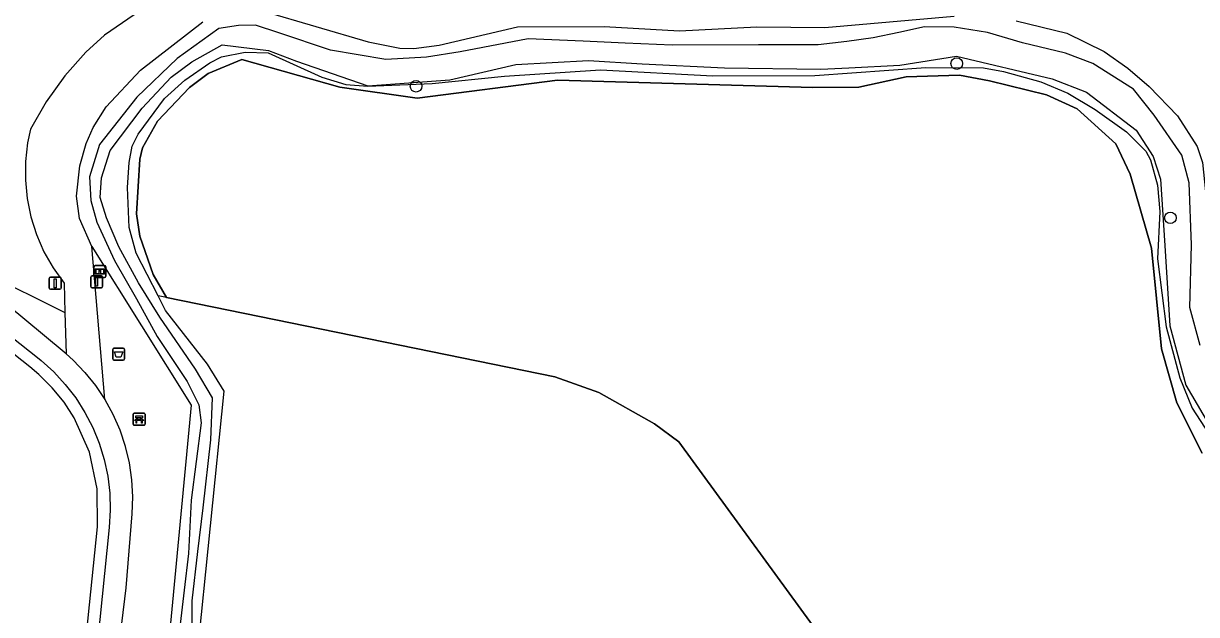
# Model space of a CAD drawing. Extents: x 162026 to 163499, y 387297 to 388169.
# Drawn here: x 163227.5 to 163326, y 387684.9 to 387734.6 of the extents above; entities that cross this region are included whole.
import ezdxf

# ---------------------------------------------------------------- set-up
doc = ezdxf.new("R2010")
doc.units = 0
for name, color, linetype in [('IMGEO_Afsluitpaal', 7, 'Continuous'), ('IMGEO_Afvalbak', 7, 'Continuous'), ('IMGEO_Bank', 7, 'Continuous'), ('IMGEO_Boom', 7, 'Continuous'), ('IMGEO_Fietspad_gesloten', 7, 'Continuous'), ('IMGEO_Grasland_overig', 7, 'Continuous'), ('IMGEO_Groenvoorziening', 7, 'Continuous'), ('IMGEO_Hek', 7, 'Continuous'), ('IMGEO_Informatiebord', 7, 'Continuous'), ('IMGEO_Loofbos', 7, 'Continuous'), ('IMGEO_Waterloop', 7, 'Continuous')]:
    doc.layers.add(name, color=color, linetype=linetype)

msp = doc.modelspace()

# ---------------------------------------------------------------- linework, layer by layer
at = {"layer": 'IMGEO_Afsluitpaal'}
for p, q in [((163229.621, 387712.32), (163229.621, 387713.12)), ((163229.621, 387713.12), (163229.621, 387712.32)), ((163229.721, 387713.22), (163230.511, 387713.22)), ((163230.511, 387713.22), (163229.721, 387713.22)), ((163230.611, 387713.12), (163230.611, 387712.32)), ((163230.611, 387712.32), (163230.611, 387713.12)), ((163233.119, 387712.439), (163233.119, 387713.239)), ((163233.119, 387713.239), (163233.119, 387712.439)), ((163233.219, 387713.339), (163234.009, 387713.339)), ((163234.009, 387713.339), (163233.219, 387713.339)), ((163234.109, 387713.239), (163234.109, 387712.439)), ((163234.109, 387712.439), (163234.109, 387713.239)), ((163230.511, 387712.22), (163229.721, 387712.22)), ((163229.721, 387712.22), (163230.511, 387712.22)), ((163234.009, 387712.339), (163233.219, 387712.339)), ((163233.219, 387712.339), (163234.009, 387712.339))]:
    msp.add_line(p, q, dxfattribs=at)
for points in [[(163230.041, 387713.095), (163230.191, 387713.095), (163230.191, 387712.345), (163230.041, 387712.345), (163230.041, 387713.095)], [(163233.539, 387713.214), (163233.689, 387713.214), (163233.689, 387712.464), (163233.539, 387712.464), (163233.539, 387713.214)]]:
    msp.add_lwpolyline(points, dxfattribs=at)
for centre, start, end in [((163229.721, 387713.12), 90, 180), ((163229.721, 387713.12), 90, 180), ((163230.511, 387713.12), 0, 90), ((163230.511, 387713.12), 360, 90), ((163233.219, 387713.239), 90, 180), ((163233.219, 387713.239), 90, 180), ((163234.009, 387713.239), 0, 90), ((163234.009, 387713.239), 360, 90), ((163229.721, 387712.32), 180, 270), ((163229.721, 387712.32), 180, 270), ((163230.511, 387712.32), 270, 0), ((163230.511, 387712.32), 270, 0), ((163233.219, 387712.439), 180, 270), ((163233.219, 387712.439), 180, 270), ((163234.009, 387712.439), 270, 0), ((163234.009, 387712.439), 270, 0)]:
    msp.add_arc(centre, 0.1, start, end, dxfattribs=at)
at = {"layer": 'IMGEO_Afvalbak'}
for p, q in [((163234.952, 387706.352), (163234.952, 387707.152)), ((163234.952, 387707.152), (163234.952, 387706.352)), ((163235.052, 387707.252), (163235.842, 387707.252)), ((163235.842, 387707.252), (163235.052, 387707.252)), ((163235.942, 387707.152), (163235.942, 387706.352)), ((163235.942, 387706.352), (163235.942, 387707.152)), ((163235.842, 387706.252), (163235.052, 387706.252)), ((163235.052, 387706.252), (163235.842, 387706.252))]:
    msp.add_line(p, q, dxfattribs=at)
msp.add_lwpolyline([(163235.095, 387706.966), (163235.799, 387706.966), (163235.65, 387706.496), (163235.244, 387706.496), (163235.095, 387706.966)], dxfattribs=at)
for centre, start, end in [((163235.052, 387707.152), 90, 180), ((163235.052, 387707.152), 90, 180), ((163235.842, 387707.152), 0, 90), ((163235.842, 387707.152), 360, 90), ((163235.052, 387706.352), 180, 270), ((163235.052, 387706.352), 180, 270), ((163235.842, 387706.352), 270, 0), ((163235.842, 387706.352), 270, 0)]:
    msp.add_arc(centre, 0.1, start, end, dxfattribs=at)
at = {"layer": 'IMGEO_Bank'}
for p, q in [((163236.672, 387700.861), (163236.672, 387701.702)), ((163236.672, 387701.702), (163236.672, 387700.861)), ((163236.747, 387701.786), (163237.588, 387701.786)), ((163237.588, 387701.786), (163236.747, 387701.786)), ((163237.369, 387701.184), (163236.976, 387701.184)), ((163236.981, 387701.292), (163236.981, 387701.398)), ((163237.025, 387701.398), (163237.025, 387701.292)), ((163237.313, 387701.404), (163237.031, 387701.404)), ((163237.031, 387701.286), (163237.313, 387701.286)), ((163237.319, 387701.292), (163237.319, 387701.398)), ((163237.363, 387701.398), (163237.363, 387701.292)), ((163237.672, 387701.711), (163237.672, 387700.87)), ((163237.672, 387700.87), (163237.672, 387701.711)), ((163237.597, 387700.786), (163236.756, 387700.786)), ((163236.756, 387700.786), (163237.597, 387700.786))]:
    msp.add_line(p, q, dxfattribs=at)
for points in [[(163236.919, 387701.184), (163236.777, 387701.184), (163236.889, 387701.286), (163236.975, 387701.286)], [(163236.975, 387701.404), (163236.889, 387701.404), (163236.889, 387701.565), (163237.452, 387701.565), (163237.452, 387701.404), (163237.369, 387701.404)], [(163236.969, 387701.177), (163236.969, 387700.97), (163236.926, 387700.97), (163236.926, 387701.177)], [(163237.369, 387701.286), (163237.452, 387701.286), (163237.564, 387701.184), (163237.425, 387701.184)], [(163237.419, 387701.177), (163237.419, 387700.97), (163237.375, 387700.97), (163237.375, 387701.177)]]:
    msp.add_lwpolyline(points, dxfattribs=at)
for centre, radius, start, end in [((163236.75, 387701.708), 0.0779, 92.4484, 184.28452), ((163236.75, 387701.708), 0.0779, 92.4484, 184.28452), ((163236.919, 387701.177), 0.00671, 2.89567, 87.10433), ((163236.976, 387701.177), 0.00671, 92.89567, 177.10433), ((163236.974, 387701.397), 0.00671, 2.89567, 87.10433), ((163236.974, 387701.293), 0.00671, 272.89567, 357.10433), ((163237.031, 387701.397), 0.00671, 92.89567, 177.10433), ((163237.031, 387701.293), 0.00671, 182.89567, 267.10433), ((163237.313, 387701.397), 0.00671, 2.89567, 87.10433), ((163237.313, 387701.293), 0.00671, 272.89567, 357.10433), ((163237.37, 387701.397), 0.00671, 92.89567, 177.10433), ((163237.37, 387701.293), 0.00671, 182.89567, 267.10433), ((163237.368, 387701.177), 0.00671, 2.89567, 87.10433), ((163237.425, 387701.177), 0.00671, 92.89567, 177.10433), ((163237.594, 387701.708), 0.0779, 2.4484, 94.28452), ((163237.594, 387701.708), 0.0779, 2.4484, 94.28452), ((163236.75, 387700.864), 0.0779, 182.4484, 274.28452), ((163236.75, 387700.864), 0.0779, 182.4484, 274.28452), ((163237.594, 387700.864), 0.0779, 272.4484, 4.28452), ((163237.594, 387700.864), 0.0779, 272.4484, 4.28452)]:
    msp.add_arc(centre, radius, start, end, dxfattribs=at)
at = {"layer": 'IMGEO_Boom'}
for centre in [(163305.896, 387731.192), (163260.449, 387729.285), (163323.852, 387718.221)]:
    msp.add_circle(centre, 0.489, dxfattribs=at)
at = {"layer": 'IMGEO_Fietspad_gesloten'}
for points in [[(163231.033, 387706.773), (163230.864, 387706.923), (163224.4, 387712.286), (163223.208, 387713.337), (163221.56, 387715.026), (163220.069, 387716.855), (163218.748, 387718.81), (163217.607, 387720.875), (163216.655, 387723.034), (163208.307, 387744.512), (163207.927, 387745.39)], [(163221.185, 387712.85), (163222.932, 387711.086), (163224.955, 387709.361), (163228.626, 387706.473), (163228.931, 387706.227), (163229.995, 387705.264), (163230.968, 387704.21), (163231.844, 387703.074), (163232.614, 387701.864), (163233.273, 387700.59), (163233.816, 387699.262), (163234.238, 387697.891), (163234.536, 387696.487), (163234.707, 387695.063), (163234.75, 387693.629), (163234.665, 387692.197), (163231.712, 387663.171), (163229.541, 387636.149), (163228.982, 387632.345), (163227.599, 387627.774), (163225.489, 387623.467), (163224.535, 387621.864), (163222.409, 387619.071), (163220.063, 387616.493)], [(163231.033, 387706.773), (163231.621, 387706.254), (163232.617, 387705.227), (163233.517, 387704.116), (163234.296, 387702.954)], [(163227.704, 387623.688), (163228.947, 387625.965), (163229.958, 387628.663), (163230.724, 387631.441), (163231.239, 387634.273), (163232.291, 387645.31), (163234.282, 387672.347), (163236.099, 387687.103), (163236.595, 387693.342), (163236.645, 387694.772), (163236.567, 387696.2), (163236.361, 387697.616), (163236.03, 387699.007), (163235.576, 387700.364), (163235.003, 387701.674), (163234.314, 387702.928), (163234.296, 387702.954)]]:
    msp.add_lwpolyline(points, dxfattribs=at)
at = {"layer": 'IMGEO_Grasland_overig'}
for points in [[(163326.519, 387698.424), (163324.394, 387702.671), (163323.11, 387707.216), (163322.276, 387715.664), (163320.464, 387721.902), (163319.26, 387724.455), (163316.015, 387727.384), (163313.452, 387728.558), (163308.643, 387729.748), (163306.14, 387730.226), (163301.644, 387730.083), (163297.654, 387729.203), (163293.792, 387729.179), (163272.33, 387729.792), (163260.54, 387728.293), (163254.039, 387729.197), (163245.814, 387731.527), (163242.992, 387730.365), (163241.414, 387729.171), (163238.716, 387726.36), (163237.453, 387724.108), (163237.228, 387723.143), (163236.946, 387718.564), (163237.248, 387716.69), (163238.357, 387713.455), (163239.471, 387711.521)], [(163234.296, 387702.954), (163233.194, 387715.81)], [(163233.194, 387715.81), (163241.555, 387702.478), (163238.054, 387665.501), (163233.782, 387617.173), (163233.76, 387616.929)], [(163230.933, 387710.27), (163231.033, 387706.773)], [(163226.669, 387628.152), (163228.003, 387632.564), (163228.547, 387636.262), (163230.716, 387663.262), (163233.665, 387692.247), (163233.663, 387695.445), (163233.007, 387698.52), (163231.716, 387701.415), (163230.871, 387702.713), (163229.879, 387703.935), (163228.759, 387705.054), (163227.995, 387705.697), (163224.316, 387708.591)]]:
    msp.add_lwpolyline(points, dxfattribs=at)
at = {"layer": 'IMGEO_Groenvoorziening'}
for points in [[(163233.194, 387715.81), (163232.177, 387718.172), (163231.914, 387720.033), (163232.193, 387722.595), (163232.736, 387724.47), (163233.318, 387725.806), (163234.416, 387727.56), (163237.286, 387730.642), (163242.519, 387734.691)], [(163247.622, 387735.604), (163256.415, 387733.005), (163259.085, 387732.486), (163260.264, 387732.447), (163262.391, 387732.745), (163268.979, 387734.273), (163276.268, 387734.298), (163282.597, 387733.938), (163289.084, 387734.273), (163294.797, 387734.237), (163305.69, 387735.164)], [(163310.889, 387734.791), (163315.15, 387733.748), (163318.274, 387732.196), (163320.284, 387730.794), (163322.079, 387729.268), (163324.445, 387726.783), (163326.113, 387724.223), (163326.54, 387722.865), (163327.193, 387716.648), (163327.639, 387710.232), (163328.462, 387705.483), (163328.85, 387704.502), (163331.513, 387700.142), (163334.153, 387696.637), (163335.858, 387693.992), (163338.403, 387690.667), (163340.578, 387688.566), (163341.522, 387688.164), (163342.79, 387688.078), (163344.289, 387687.52), (163346.88, 387687.088), (163348.582, 387686.605), (163350.309, 387686.387), (163350.842, 387686.148)], [(163238.777, 387711.651), (163236.93, 387715.263), (163236.349, 387717.399), (163236.204, 387720.783), (163236.331, 387722.87), (163236.599, 387724.242), (163237.103, 387725.259), (163239.309, 387728.243), (163241.02, 387729.804), (163243.124, 387731.255), (163244.097, 387731.759), (163246.08, 387732.14), (163248.011, 387732.089), (163252.535, 387730.057), (163254.543, 387729.423), (163256.397, 387729.302), (163261.812, 387729.524), (163267.887, 387730.134), (163275.944, 387730.659), (163285.404, 387730.171), (163293.964, 387730.201), (163303.302, 387730.858), (163308.141, 387730.819), (163309.831, 387730.529), (163312.958, 387729.645), (163315.228, 387728.712), (163317.53, 387727.343), (163320.164, 387725.44), (163321.791, 387723.813), (163322.189, 387723.099), (163322.763, 387720.96), (163322.976, 387718.756), (163322.782, 387714.775), (163323.484, 387709.055), (163324.632, 387704.767), (163325.683, 387702.221), (163331.225, 387693.665)]]:
    msp.add_lwpolyline(points, dxfattribs=at)
at = {"layer": 'IMGEO_Hek'}
for points in [[(163239.471, 387711.521), (163238.357, 387713.455), (163237.248, 387716.69), (163236.946, 387718.564), (163237.228, 387723.143), (163237.453, 387724.108), (163238.716, 387726.36), (163241.414, 387729.171), (163242.992, 387730.365), (163245.814, 387731.527), (163254.039, 387729.197), (163260.54, 387728.293), (163272.33, 387729.792), (163293.792, 387729.179), (163297.654, 387729.203), (163301.644, 387730.083), (163306.14, 387730.226), (163308.643, 387729.748), (163313.452, 387728.558), (163316.015, 387727.384), (163319.26, 387724.455), (163320.464, 387721.902), (163322.276, 387715.664), (163323.11, 387707.216), (163324.394, 387702.671), (163326.519, 387698.424)], [(163271.571, 387626.723), (163269.013, 387630.285), (163272.825, 387665.591), (163295.746, 387681.292), (163282.551, 387699.384), (163280.497, 387700.888), (163275.803, 387703.54), (163272.128, 387704.864), (163239.471, 387711.521)]]:
    msp.add_lwpolyline(points, dxfattribs=at)
at = {"layer": 'IMGEO_Informatiebord'}
for p, q in [((163233.382, 387713.314), (163233.382, 387714.114)), ((163233.382, 387714.114), (163233.382, 387713.314)), ((163233.482, 387714.214), (163234.272, 387714.214)), ((163234.272, 387714.214), (163233.482, 387714.214)), ((163234.372, 387714.114), (163234.372, 387713.314)), ((163234.372, 387713.314), (163234.372, 387714.114)), ((163234.272, 387713.214), (163233.482, 387713.214)), ((163233.482, 387713.214), (163234.272, 387713.214))]:
    msp.add_line(p, q, dxfattribs=at)
for points in [[(163233.483, 387713.946), (163234.271, 387713.946), (163234.271, 387713.482), (163233.483, 387713.482), (163233.483, 387713.946)], [(163233.548, 387713.881), (163233.548, 387713.547), (163233.823, 387713.547), (163233.824, 387713.76), (163233.928, 387713.761), (163233.929, 387713.547), (163234.206, 387713.547), (163234.206, 387713.881), (163233.93, 387713.881), (163233.93, 387713.801), (163233.824, 387713.801), (163233.824, 387713.881), (163233.548, 387713.881)]]:
    msp.add_lwpolyline(points, dxfattribs=at)
for centre, start, end in [((163233.482, 387714.114), 90, 180), ((163233.482, 387714.114), 90, 180), ((163234.272, 387714.114), 0, 90), ((163234.272, 387714.114), 360, 90), ((163233.482, 387713.314), 180, 270), ((163233.482, 387713.314), 180, 270), ((163234.272, 387713.314), 270, 0), ((163234.272, 387713.314), 270, 0)]:
    msp.add_arc(centre, 0.1, start, end, dxfattribs=at)
at = {"layer": 'IMGEO_Loofbos'}
for points in [[(163207.927, 387745.39), (163209.013, 387745.911), (163220.559, 387717.305), (163224.158, 387713.613), (163230.933, 387710.27)], [(163237.734, 387735.96), (163234.261, 387733.585), (163232.7, 387732.136), (163230.925, 387730.148), (163229.368, 387727.986), (163228.046, 387725.672), (163227.806, 387724.517), (163227.63, 387722.961), (163227.617, 387721.394), (163227.769, 387719.835), (163228.082, 387718.301), (163228.554, 387716.807), (163229.179, 387715.371), (163229.952, 387714.009), (163230.862, 387712.734), (163230.933, 387710.27)], [(163239.727, 387658.358), (163244.326, 387703.646), (163242.935, 387705.92), (163239.405, 387710.424), (163238.777, 387711.651)], [(163239.471, 387711.521), (163238.777, 387711.651)], [(163239.471, 387711.521), (163272.128, 387704.864), (163275.803, 387703.54), (163280.497, 387700.888), (163282.551, 387699.384), (163295.746, 387681.292), (163272.825, 387665.591), (163269.013, 387630.285), (163271.571, 387626.723)]]:
    msp.add_lwpolyline(points, dxfattribs=at)
at = {"layer": 'IMGEO_Waterloop'}
for points in [[(163326.362, 387707.478), (163325.485, 387710.695), (163325.615, 387715.946), (163325.433, 387721.158), (163324.817, 387723.476), (163322.483, 387726.847), (163320.744, 387729.028), (163317.34, 387731.199), (163315.047, 387732.062), (163311.433, 387732.921), (163308.467, 387733.812), (163305.688, 387734.251), (163303.192, 387734.268), (163301.036, 387733.814), (163298.87, 387733.358), (163296.663, 387733.046), (163294.239, 387732.778), (163289.244, 387732.758), (163281.971, 387732.729), (163278.021, 387732.905), (163274.485, 387733.063), (163269.874, 387733.269), (163264.166, 387732.186), (163261.319, 387731.727), (163257.908, 387731.532), (163253.256, 387732.331), (163248.908, 387733.77), (163246.966, 387734.413), (163245.522, 387734.405), (163243.874, 387734.144), (163240.381, 387731.615), (163236.979, 387728.377), (163233.846, 387724.38), (163233.01, 387721.679), (163233.125, 387719.688), (163233.63, 387717.844), (163235.104, 387714.637), (163236.966, 387711.415), (163238.679, 387708.233), (163241.209, 387704.447), (163242.188, 387702.497), (163242.384, 387700.979), (163241.536, 387694.494), (163241.313, 387689.986), (163240.951, 387686.906), (163239.976, 387678.596)], [(163241.623, 387682.131), (163241.632, 387686.032), (163242.115, 387690.164), (163242.545, 387693.833), (163243.197, 387699.553), (163243.343, 387703.079), (163241.925, 387705.498), (163238.93, 387709.867), (163237.114, 387712.746), (163235.467, 387715.794), (163234.443, 387718.213), (163233.913, 387719.925), (163234.018, 387721.576), (163234.742, 387723.889), (163237.421, 387727.43), (163239.875, 387730.061), (163241.606, 387731.35), (163244.166, 387732.762), (163248.048, 387732.283), (163250.408, 387731.402), (163256.398, 387729.313), (163263.3, 387729.811), (163268.845, 387731.121), (163274.941, 387731.456), (163279.445, 387731.158), (163286.374, 387730.826), (163294.459, 387730.727), (163296.836, 387730.843), (163301.119, 387731.053), (163305.864, 387731.823), (163313.927, 387729.895), (163316.811, 387728.794), (163320.976, 387725.59), (163322.409, 387723.371), (163323.024, 387721.467), (163323.373, 387715.882), (163323.794, 387709.13), (163325.141, 387704.162), (163328.969, 387697.641)]]:
    msp.add_lwpolyline(points, dxfattribs=at)

doc.saveas('drawing.dxf')
